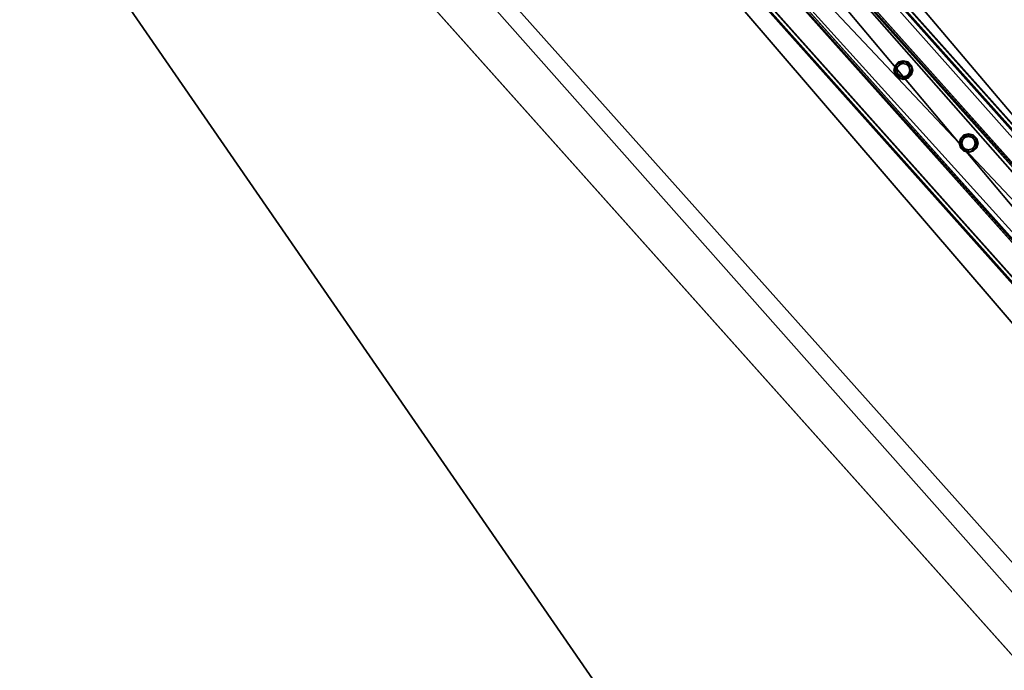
# Model space of a CAD drawing. Header units: millimetres. Extents: x 93711086 to 93775423, y 1247239064 to 1247319365.
# Tile 488 of 656: x 93722890 to 93724002, y 1247300339 to 1247301075. Entities that reach past the tile are written whole.
import ezdxf

# ---------------------------------------------------------------- set-up
doc = ezdxf.new("R2010")
doc.units = ezdxf.units.MM
doc.layers.add('BEAM', color=7, linetype='Continuous')
doc.layers.add('CONCRETE_ITEM', color=7, linetype='Continuous')

# ---------------------------------------------------------------- blocks, each defined once
blk = doc.blocks.new('15e559d2-59c4-40a1-8e6d-a9da91616b05')
at = {"color": 0, "transparency": 16777216}
mesh = blk.add_polyface(dxfattribs=at)
corners = [(93732402.8, 1247290959.4, 3988.8), (93732402.8, 1247290959.4, 4305.5), (93730959.6, 1247289572.9, 3633.7), (93730959.6, 1247289572.9, 3317), (93720519.9, 1247305091.1, 5616.6), (93732598.2, 1247291566.3, 4023.2), (93720299, 1247305338.5, 5063.5), (93732619.6, 1247291542.4, 4593.2), (93720317.4, 1247305317.9, 5553.6), (93732199.2, 1247291187.4, 4322.7), (93720106.2, 1247304728.6, 5525.8), (93719900, 1247304959.5, 5363), (93732205.9, 1247291179.8, 4502.5), (93719903.7, 1247304955.3, 5462.8), (93720167.2, 1247305212.8, 5169.7), (93732187.3, 1247291200.6, 4007), (93718371.4, 1247303668.6, 4381.7), (93732466.4, 1247291440.6, 4129.5), (93732486.7, 1247291466, 4033.2), (93720187.5, 1247305238.1, 5073.5), (93732260.8, 1247291223.5, 4572.4), (93720161.1, 1247304772.3, 5595.7), (93719958.6, 1247304999, 5532.7), (93718383.3, 1247303655.3, 4697.4)]
mesh.append_faces([[corners[k] for k in face] for face in [(0, 1, 2, 0), (2, 3, 0, 2), (4, 5, 6, 4), (4, 7, 5, 4), (6, 8, 4, 6), (9, 10, 11, 9), (10, 9, 12, 10), (13, 11, 10, 13), (3, 14, 15, 3), (3, 16, 14, 3), (17, 15, 14, 17), (15, 0, 3, 15), (18, 17, 19, 18), (14, 19, 17, 14), (5, 18, 6, 5), (19, 6, 18, 19), (20, 7, 4, 20), (4, 21, 20, 4), (12, 20, 21, 12), (21, 10, 12, 21), (22, 21, 4, 22), (4, 8, 22, 4), (10, 21, 13, 10), (22, 13, 21, 22), (2, 9, 23, 2), (9, 2, 1, 9), (11, 23, 9, 11), (23, 14, 16, 23), (13, 8, 11, 13), (8, 13, 22, 8), (23, 11, 14, 23), (14, 8, 6, 14), (8, 14, 11, 8), (6, 19, 14, 6), (20, 12, 9, 20), (20, 17, 7, 20), (17, 20, 9, 17), (5, 7, 17, 5), (15, 17, 9, 15), (18, 5, 17, 18), (3, 2, 16, 3), (23, 16, 2, 23), (0, 15, 1, 0), (9, 1, 15, 9)]], dxfattribs={"color": 0})
blk = doc.blocks.new('5bbbe152-908d-476c-86af-f8c3bda7d93c')
at = {"color": 0, "transparency": 16777216}
mesh = blk.add_polyface(dxfattribs=at)
corners = [(93732552.2, 1247291230.4, 5643.1), (93732470.4, 1247291493.6, 5652.9), (93732382.5, 1247291412, 5654.1), (93732639.5, 1247291312.7, 5641.9), (93732637.3, 1247291314.2, 5582), (93732468, 1247291495.2, 5592.9), (93732633.7, 1247291310.7, 5582), (93732464.4, 1247291491.8, 5593), (93732635.6, 1247291309.4, 5637), (93732466.5, 1247291490.3, 5647.9), (93732385.9, 1247291415.5, 5649), (93732553.6, 1247291235.3, 5583.1), (93732380.1, 1247291413.6, 5594.1), (93732383.8, 1247291417, 5594.1), (93732302.7, 1247291675.7, 5664.8), (93732214.1, 1247291594.7, 5666.1), (93732300.1, 1247291677.5, 5604.9), (93732296.5, 1247291674.1, 5604.9), (93732298.8, 1247291672.5, 5659.9), (93732217.6, 1247291598.3, 5661), (93732215.3, 1247291599.9, 5606.1), (93732211.6, 1247291596.5, 5606.2), (93731970.1, 1247292043.1, 5691.1), (93731880.9, 1247291962.8, 5692.4), (93731967.4, 1247292045.1, 5631.2), (93731963.7, 1247292041.7, 5631.2), (93731966.1, 1247292039.9, 5686.1), (93731884.4, 1247291966.3, 5687.4), (93731881.9, 1247291968.1, 5632.4), (93731878.2, 1247291964.8, 5632.5), (93720601.8, 1247304775.6, 6654), (93720512.4, 1247304695.7, 6655.4), (93720599.1, 1247304777.7, 6594.1), (93720595.3, 1247304774.4, 6594.2), (93720597.9, 1247304772.5, 6649.1), (93720515.9, 1247304699.2, 6650.3), (93720513.3, 1247304701.1, 6595.4), (93720509.6, 1247304697.7, 6595.5)]
mesh.append_faces([[corners[k] for k in face] for face in [(0, 1, 2, 0), (3, 5, 1, 3), (4, 7, 5, 4), (6, 9, 7, 6), (8, 10, 9, 8), (11, 12, 13, 11), (2, 14, 15, 2), (1, 16, 14, 1), (5, 17, 16, 5), (7, 18, 17, 7), (9, 19, 18, 9), (10, 20, 19, 10), (13, 21, 20, 13), (12, 15, 21, 12), (15, 22, 23, 15), (14, 24, 22, 14), (16, 25, 24, 16), (17, 26, 25, 17), (18, 27, 26, 18), (19, 28, 27, 19), (20, 29, 28, 20), (21, 23, 29, 21), (23, 30, 31, 23), (22, 32, 30, 22), (24, 33, 32, 24), (25, 34, 33, 25), (26, 35, 34, 26), (27, 36, 35, 27), (28, 37, 36, 28), (29, 31, 37, 29)]], dxfattribs={"vtx0": -1, "color": 0})
mesh.append_faces([[corners[k] for k in face] for face in [(30, 33, 34, 30), (35, 37, 31, 35)]], dxfattribs={"vtx0": -1, "vtx2": -1, "vtx3": -1, "color": 0})
mesh.append_faces([[corners[k] for k in face] for face in [(31, 30, 34, 31), (34, 35, 31, 34)]], dxfattribs={"vtx1": -1, "vtx2": -1, "vtx3": -1, "color": 0})
mesh.append_faces([[corners[k] for k in face] for face in [(3, 4, 5, 3), (4, 6, 7, 4), (6, 8, 9, 6), (2, 1, 14, 2), (1, 5, 16, 1), (5, 7, 17, 5), (7, 9, 18, 7), (9, 10, 19, 9), (10, 13, 20, 10), (13, 12, 21, 13), (12, 2, 15, 12), (15, 14, 22, 15), (14, 16, 24, 14), (16, 17, 25, 16), (17, 18, 26, 17), (18, 19, 27, 18), (19, 20, 28, 19), (20, 21, 29, 20), (21, 15, 23, 21), (23, 22, 30, 23), (22, 24, 32, 22), (24, 25, 33, 24), (25, 26, 34, 25), (26, 27, 35, 26), (27, 28, 36, 27), (28, 29, 37, 28), (29, 23, 31, 29), (30, 32, 33, 30), (35, 36, 37, 35)]], dxfattribs={"vtx2": -1, "vtx3": -1, "color": 0})
blk = doc.blocks.new('3aa4f4b5-97e6-4b7a-82b1-1eee46c8b313')
at = {"color": 0, "transparency": 16777216}
mesh = blk.add_polyface(dxfattribs=at)
corners = [(93724592, 1247300172.5, 5406.6), (93724636.7, 1247300212.5, 5406.6), (93723310, 1247301698.2, 5518.8), (93723265.2, 1247301658.2, 5518.8), (93724635.2, 1247300214.2, 5366.6), (93723308.5, 1247301699.8, 5478.8), (93724633, 1247300212.2, 5366.6), (93723306.2, 1247301697.8, 5478.8), (93724634.4, 1247300210.6, 5403.6), (93723307.6, 1247301696.3, 5515.8), (93724594.1, 1247300174.7, 5403.6), (93723267.3, 1247301660.3, 5515.8), (93724592.7, 1247300176.2, 5366.6), (93723265.9, 1247301661.9, 5478.8), (93724590.5, 1247300174.2, 5366.6), (93723263.7, 1247301659.9, 5478.8)]
mesh.append_faces([[corners[k] for k in face] for face in [(0, 2, 3, 0), (1, 5, 2, 1), (4, 7, 5, 4), (6, 9, 7, 6), (8, 11, 9, 8), (10, 13, 11, 10), (12, 15, 13, 12), (14, 3, 15, 14)]], dxfattribs={"vtx0": -1, "color": 0})
mesh.append_faces([[corners[k] for k in face] for face in [(2, 7, 9, 2), (11, 15, 3, 11), (0, 12, 10, 0), (8, 4, 1, 8)]], dxfattribs={"vtx0": -1, "vtx2": -1, "vtx3": -1, "color": 0})
mesh.append_faces([[corners[k] for k in face] for face in [(3, 2, 9, 3), (9, 11, 3, 9), (1, 0, 10, 1), (10, 8, 1, 10)]], dxfattribs={"vtx1": -1, "vtx2": -1, "vtx3": -1, "color": 0})
mesh.append_faces([[corners[k] for k in face] for face in [(0, 1, 2, 0), (1, 4, 5, 1), (4, 6, 7, 4), (6, 8, 9, 6), (8, 10, 11, 8), (10, 12, 13, 10), (12, 14, 15, 12), (14, 0, 3, 14), (2, 5, 7, 2), (11, 13, 15, 11), (0, 14, 12, 0), (8, 6, 4, 8)]], dxfattribs={"vtx2": -1, "vtx3": -1, "color": 0})
blk = doc.blocks.new('a7ab0437-2a0a-4cd7-94cb-7b3ac8faf728')
at = {"color": 0, "transparency": 16777216}
mesh = blk.add_polyface(dxfattribs=at)
corners = [(93723961.6, 1247300927.9, 5462.7), (93723957.9, 1247300928.9, 5462.7), (93723957.9, 1247300928.9, 6362.7), (93723961.6, 1247300927.9, 6362.7), (93723955.2, 1247300931.6, 5462.7), (93723955.2, 1247300931.6, 6362.7), (93723954.2, 1247300935.4, 5462.7), (93723954.2, 1247300935.4, 6362.7), (93723955.2, 1247300939.1, 5462.7), (93723955.2, 1247300939.1, 6362.7), (93723957.9, 1247300941.8, 5462.7), (93723957.9, 1247300941.8, 6362.7), (93723961.6, 1247300942.8, 5462.7), (93723961.6, 1247300942.8, 6362.7), (93723965.3, 1247300941.8, 5462.7), (93723965.3, 1247300941.8, 6362.7), (93723968.1, 1247300939.1, 5462.7), (93723968.1, 1247300939.1, 6362.7), (93723969.1, 1247300935.4, 5462.7), (93723969.1, 1247300935.4, 6362.7), (93723968.1, 1247300931.6, 5462.7), (93723968.1, 1247300931.6, 6362.7), (93723965.3, 1247300928.9, 5462.7), (93723965.3, 1247300928.9, 6362.7), (93723961.6, 1247300924.7, 5462.7), (93723966.9, 1247300926.1, 5462.7), (93723966.9, 1247300926.1, 6362.7), (93723961.6, 1247300924.7, 6362.7), (93723970.8, 1247300930, 5462.7), (93723970.8, 1247300930, 6362.7), (93723972.3, 1247300935.4, 5462.7), (93723972.3, 1247300935.4, 6362.7), (93723970.8, 1247300940.7, 5462.7), (93723970.8, 1247300940.7, 6362.7), (93723966.9, 1247300944.6, 5462.7), (93723966.9, 1247300944.6, 6362.7), (93723961.6, 1247300946, 5462.7), (93723961.6, 1247300946, 6362.7), (93723956.3, 1247300944.6, 5462.7), (93723956.3, 1247300944.6, 6362.7), (93723952.4, 1247300940.7, 5462.7), (93723952.4, 1247300940.7, 6362.7), (93723951, 1247300935.4, 5462.7), (93723951, 1247300935.4, 6362.7), (93723952.4, 1247300930, 5462.7), (93723952.4, 1247300930, 6362.7), (93723956.3, 1247300926.1, 5462.7), (93723956.3, 1247300926.1, 6362.7)]
mesh.append_faces([[corners[k] for k in face] for face in [(0, 2, 3, 0), (1, 5, 2, 1), (4, 7, 5, 4), (6, 9, 7, 6), (8, 11, 9, 8), (10, 13, 11, 10), (12, 15, 13, 12), (14, 17, 15, 14), (16, 19, 17, 16), (18, 21, 19, 18), (20, 23, 21, 20), (22, 3, 23, 22), (24, 26, 27, 24), (25, 29, 26, 25), (28, 31, 29, 28), (30, 33, 31, 30), (32, 35, 33, 32), (34, 37, 35, 34), (36, 39, 37, 36), (38, 41, 39, 38), (40, 43, 41, 40), (42, 45, 43, 42), (44, 47, 45, 44), (46, 27, 47, 46)]], dxfattribs={"vtx0": -1, "color": 0})
mesh.append_faces([[corners[k] for k in face] for face in [(27, 29, 3, 27), (17, 29, 33, 17), (45, 27, 3, 45), (13, 33, 37, 13), (41, 45, 5, 41), (9, 37, 41, 9), (12, 40, 36, 12), (44, 40, 6, 44), (24, 44, 4, 24), (16, 36, 32, 16), (28, 24, 0, 28), (20, 32, 28, 20)]], dxfattribs={"vtx0": -1, "vtx1": -1, "vtx2": -1, "vtx3": -1, "color": 0})
mesh.append_faces([[corners[k] for k in face] for face in [(29, 21, 23, 29), (29, 23, 3, 29), (45, 3, 2, 45), (45, 2, 5, 45), (41, 5, 7, 41), (41, 7, 9, 41), (40, 10, 8, 40), (40, 8, 6, 40), (44, 6, 4, 44), (24, 4, 1, 24), (24, 1, 0, 24), (28, 0, 22, 28)]], dxfattribs={"vtx0": -1, "vtx2": -1, "vtx3": -1, "color": 0})
mesh.append_faces([[corners[k] for k in face] for face in [(19, 21, 29, 19), (17, 19, 29, 17), (15, 17, 33, 15), (13, 15, 33, 13), (11, 13, 37, 11), (9, 11, 37, 9), (12, 10, 40, 12), (14, 12, 36, 14), (16, 14, 36, 16), (18, 16, 32, 18), (20, 18, 32, 20), (22, 20, 28, 22)]], dxfattribs={"vtx1": -1, "vtx2": -1, "vtx3": -1, "color": 0})
mesh.append_faces([[corners[k] for k in face] for face in [(0, 1, 2, 0), (1, 4, 5, 1), (4, 6, 7, 4), (6, 8, 9, 6), (8, 10, 11, 8), (10, 12, 13, 10), (12, 14, 15, 12), (14, 16, 17, 14), (16, 18, 19, 16), (18, 20, 21, 18), (20, 22, 23, 20), (22, 0, 3, 22), (24, 25, 26, 24), (25, 28, 29, 25), (28, 30, 31, 28), (30, 32, 33, 30), (32, 34, 35, 32), (34, 36, 37, 34), (36, 38, 39, 36), (38, 40, 41, 38), (40, 42, 43, 40), (42, 44, 45, 42), (44, 46, 47, 44), (46, 24, 27, 46), (29, 31, 33, 29), (33, 35, 37, 33), (37, 39, 41, 37), (41, 43, 45, 41), (45, 47, 27, 45), (27, 26, 29, 27), (40, 38, 36, 40), (36, 34, 32, 36), (32, 30, 28, 32), (28, 25, 24, 28), (24, 46, 44, 24), (44, 42, 40, 44)]], dxfattribs={"vtx2": -1, "vtx3": -1, "color": 0})
blk = doc.blocks.new('ce4fb936-e431-45da-9e16-8d61cf010a2b')
at = {"color": 0, "transparency": 16777216}
mesh = blk.add_polyface(dxfattribs=at)
corners = [(93723887.9, 1247301010.4, 5468.9), (93723884.2, 1247301011.4, 5468.9), (93723884.2, 1247301011.4, 6368.9), (93723887.9, 1247301010.4, 6368.9), (93723881.4, 1247301014.2, 5468.9), (93723881.4, 1247301014.2, 6368.9), (93723880.4, 1247301017.9, 5468.9), (93723880.4, 1247301017.9, 6368.9), (93723881.4, 1247301021.6, 5468.9), (93723881.4, 1247301021.6, 6368.9), (93723884.2, 1247301024.3, 5468.9), (93723884.2, 1247301024.3, 6368.9), (93723887.9, 1247301025.3, 5468.9), (93723887.9, 1247301025.3, 6368.9), (93723891.6, 1247301024.3, 5468.9), (93723891.6, 1247301024.3, 6368.9), (93723894.3, 1247301021.6, 5468.9), (93723894.3, 1247301021.6, 6368.9), (93723895.3, 1247301017.9, 5468.9), (93723895.3, 1247301017.9, 6368.9), (93723894.3, 1247301014.2, 5468.9), (93723894.3, 1247301014.2, 6368.9), (93723891.6, 1247301011.4, 5468.9), (93723891.6, 1247301011.4, 6368.9), (93723887.9, 1247301007.2, 5468.9), (93723893.2, 1247301008.7, 5468.9), (93723893.2, 1247301008.7, 6368.9), (93723887.9, 1247301007.2, 6368.9), (93723897.1, 1247301012.6, 5468.9), (93723897.1, 1247301012.6, 6368.9), (93723898.5, 1247301017.9, 5468.9), (93723898.5, 1247301017.9, 6368.9), (93723897.1, 1247301023.2, 5468.9), (93723897.1, 1247301023.2, 6368.9), (93723893.2, 1247301027.1, 5468.9), (93723893.2, 1247301027.1, 6368.9), (93723887.9, 1247301028.5, 5468.9), (93723887.9, 1247301028.5, 6368.9), (93723882.6, 1247301027.1, 5468.9), (93723882.6, 1247301027.1, 6368.9), (93723878.7, 1247301023.2, 5468.9), (93723878.7, 1247301023.2, 6368.9), (93723877.2, 1247301017.9, 5468.9), (93723877.2, 1247301017.9, 6368.9), (93723878.7, 1247301012.6, 5468.9), (93723878.7, 1247301012.6, 6368.9), (93723882.6, 1247301008.7, 5468.9), (93723882.6, 1247301008.7, 6368.9)]
mesh.append_faces([[corners[k] for k in face] for face in [(0, 2, 3, 0), (1, 5, 2, 1), (4, 7, 5, 4), (6, 9, 7, 6), (8, 11, 9, 8), (10, 13, 11, 10), (12, 15, 13, 12), (14, 17, 15, 14), (16, 19, 17, 16), (18, 21, 19, 18), (20, 23, 21, 20), (22, 3, 23, 22), (24, 26, 27, 24), (25, 29, 26, 25), (28, 31, 29, 28), (30, 33, 31, 30), (32, 35, 33, 32), (34, 37, 35, 34), (36, 39, 37, 36), (38, 41, 39, 38), (40, 43, 41, 40), (42, 45, 43, 42), (44, 47, 45, 44), (46, 27, 47, 46)]], dxfattribs={"vtx0": -1, "color": 0})
mesh.append_faces([[corners[k] for k in face] for face in [(27, 29, 3, 27), (17, 29, 33, 17), (45, 27, 3, 45), (13, 33, 37, 13), (41, 45, 5, 41), (9, 37, 41, 9), (30, 25, 18, 30), (34, 30, 18, 34), (1, 25, 46, 1), (38, 34, 14, 38), (6, 46, 42, 6), (42, 38, 10, 42)]], dxfattribs={"vtx0": -1, "vtx1": -1, "vtx2": -1, "vtx3": -1, "color": 0})
mesh.append_faces([[corners[k] for k in face] for face in [(29, 21, 23, 29), (29, 23, 3, 29), (45, 3, 2, 45), (45, 2, 5, 45), (41, 5, 7, 41), (41, 7, 9, 41), (25, 20, 18, 25), (34, 18, 16, 34), (34, 16, 14, 34), (38, 14, 12, 38), (38, 12, 10, 38)]], dxfattribs={"vtx0": -1, "vtx2": -1, "vtx3": -1, "color": 0})
mesh.append_faces([[corners[k] for k in face] for face in [(19, 21, 29, 19), (17, 19, 29, 17), (15, 17, 33, 15), (13, 15, 33, 13), (11, 13, 37, 11), (9, 11, 37, 9), (22, 20, 25, 22), (0, 22, 25, 0), (1, 0, 25, 1), (4, 1, 46, 4), (6, 4, 46, 6), (8, 6, 42, 8), (10, 8, 42, 10)]], dxfattribs={"vtx1": -1, "vtx2": -1, "vtx3": -1, "color": 0})
mesh.append_faces([[corners[k] for k in face] for face in [(0, 1, 2, 0), (1, 4, 5, 1), (4, 6, 7, 4), (6, 8, 9, 6), (8, 10, 11, 8), (10, 12, 13, 10), (12, 14, 15, 12), (14, 16, 17, 14), (16, 18, 19, 16), (18, 20, 21, 18), (20, 22, 23, 20), (22, 0, 3, 22), (24, 25, 26, 24), (25, 28, 29, 25), (28, 30, 31, 28), (30, 32, 33, 30), (32, 34, 35, 32), (34, 36, 37, 34), (36, 38, 39, 36), (38, 40, 41, 38), (40, 42, 43, 40), (42, 44, 45, 42), (44, 46, 47, 44), (46, 24, 27, 46), (29, 31, 33, 29), (33, 35, 37, 33), (37, 39, 41, 37), (41, 43, 45, 41), (45, 47, 27, 45), (27, 26, 29, 27), (25, 24, 46, 25), (46, 44, 42, 46), (42, 40, 38, 42), (38, 36, 34, 38), (34, 32, 30, 34), (30, 28, 25, 30)]], dxfattribs={"vtx2": -1, "vtx3": -1, "color": 0})

msp = doc.modelspace()

# ---------------------------------------------------------------- block references
at = {"layer": 'BEAM', "color": 156, "true_color": 0x1e4383, "transparency": 33554687}
msp.add_blockref('5bbbe152-908d-476c-86af-f8c3bda7d93c', (0, 0), dxfattribs=at)
at = {"layer": 'BEAM', "color": 77, "true_color": 0x5b9723, "transparency": 33554687}
for name in ['3aa4f4b5-97e6-4b7a-82b1-1eee46c8b313', 'ce4fb936-e431-45da-9e16-8d61cf010a2b', 'a7ab0437-2a0a-4cd7-94cb-7b3ac8faf728']:
    msp.add_blockref(name, (0, 0), dxfattribs=at)
at = {"layer": 'CONCRETE_ITEM', "color": 222, "true_color": 0xc0298d, "transparency": 33554687}
msp.add_blockref('15e559d2-59c4-40a1-8e6d-a9da91616b05', (0, 0), dxfattribs=at)

doc.saveas('drawing.dxf')
